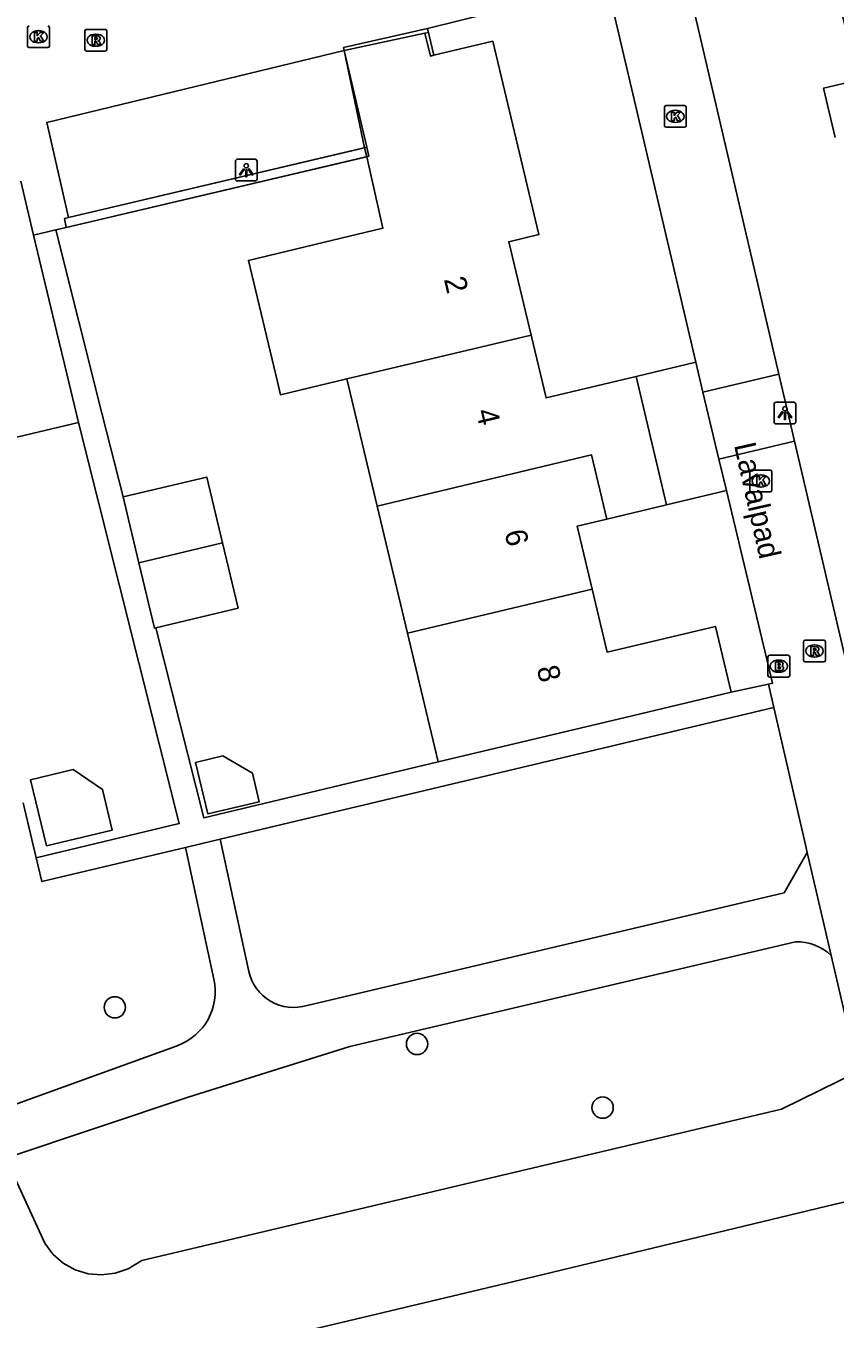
# Model space of a CAD drawing. Extents: x 158461 to 159795, y 387220 to 388672.
# Drawn here: x 159203 to 159240.2, y 388276.7 to 388336.1 of the extents above; entities that cross this region are included whole.
import ezdxf

# ---------------------------------------------------------------- set-up
doc = ezdxf.new("R2010")
doc.units = 0
for name, color, linetype in [('IMGEO_Boom', 7, 'Continuous'), ('IMGEO_Brandkraan', 7, 'Continuous'), ('IMGEO_Groenvoorziening', 7, 'Continuous'), ('IMGEO_Kolk', 7, 'Continuous'), ('IMGEO_Lichtpunt', 7, 'Continuous'), ('IMGEO_Meer_plas_ven_vijver', 7, 'Continuous'), ('IMGEO_Muur', 7, 'Continuous'), ('IMGEO_Openbare_ruimte_label', 7, 'Continuous'), ('IMGEO_Pand', 7, 'Continuous'), ('IMGEO_Pand_nummerreeks', 7, 'Continuous'), ('IMGEO_Rijbaan_lokaal_open', 7, 'Continuous'), ('IMGEO_Rioolput', 7, 'Continuous'), ('IMGEO_Voetpad_halfverhard', 7, 'Continuous'), ('IMGEO_Voetpad_open', 7, 'Continuous'), ('IMGEO_Walbescherming', 7, 'Continuous')]:
    doc.layers.add(name, color=color, linetype=linetype)

msp = doc.modelspace()

# ---------------------------------------------------------------- linework, layer by layer
at = {"layer": 'IMGEO_Boom'}
for centre in [(159207.092, 388291.044), (159220.965, 388289.362), (159229.482, 388286.44)]:
    msp.add_circle(centre, 0.489, dxfattribs=at)
at = {"layer": 'IMGEO_Brandkraan'}
for p, q in [((159237.144, 388307.213), (159237.996, 388307.213)), ((159237.069, 388306.287), (159237.069, 388307.139)), ((159237.557, 388306.993), (159237.582, 388306.993)), ((159238.07, 388307.139), (159238.07, 388306.287)), ((159237.996, 388306.213), (159237.144, 388306.213)), ((159237.58, 388306.433), (159237.555, 388306.433))]:
    msp.add_line(p, q, dxfattribs=at)
for points in [[(159237.144, 388307.213), (159237.996, 388307.213)], [(159237.069, 388306.287), (159237.069, 388307.139)], [(159237.417, 388306.913), (159237.417, 388306.513), (159237.63, 388306.513)], [(159237.648, 388306.913), (159237.417, 388306.913)], [(159237.596, 388306.832), (159237.542, 388306.832), (159237.542, 388306.756)], [(159237.542, 388306.756), (159237.595, 388306.756)], [(159237.604, 388306.68), (159237.542, 388306.68), (159237.542, 388306.599)], [(159237.542, 388306.599), (159237.604, 388306.599)], [(159238.07, 388307.139), (159238.07, 388306.287)], [(159237.996, 388306.213), (159237.144, 388306.213)]]:
    msp.add_lwpolyline(points, dxfattribs=at)
for centre, radius, start, end in [((159237.146, 388307.137), 0.0765, 91.55205, 178.44795), ((159237.146, 388307.137), 0.0765, 91.55205, 178.44795), ((159237.994, 388307.137), 0.0765, 1.55205, 88.44795), ((159237.994, 388307.137), 0.0765, 1.55205, 88.44795), ((159237.597, 388306.794), 0.0379, 267.82845, 90.93552), ((159237.605, 388306.639), 0.0404, 269.87594, 90.50774), ((159237.652, 388306.768), 0.145, 59.4692, 91.53667), ((159237.677, 388306.815), 0.0922, 285.51372, 58.15012), ((159237.682, 388306.623), 0.105, 301.31148, 78.98903), ((159237.146, 388306.289), 0.0765, 181.55205, 268.44795), ((159237.146, 388306.289), 0.0765, 181.55205, 268.44795), ((159237.636, 388306.764), 0.251, 268.66757, 293.53466), ((159237.994, 388306.289), 0.0765, 271.55205, 358.44795), ((159237.994, 388306.289), 0.0765, 271.55205, 358.44795)]:
    msp.add_arc(centre, radius, start, end, dxfattribs=at)
for centre, major_axis, ratio, start_param, end_param in [((159237.556, 388306.713), (-0.387, 0.002), 0.722429, 4.712389, 7.853982), ((159237.581, 388306.713), (-0.39, 0.002), 0.717154, 1.570796, 4.712389)]:
    msp.add_ellipse(centre, major_axis=major_axis, ratio=ratio, start_param=start_param, end_param=end_param, dxfattribs=at)
at = {"layer": 'IMGEO_Groenvoorziening'}
for points in [[(159202.879, 388300.439), (159203.48, 388297.916)], [(159241.206, 388288.092), (159237.696, 388286.369), (159208.328, 388279.425), (159207.698, 388279.031), (159207.106, 388278.829), (159206.486, 388278.755), (159205.863, 388278.811), (159205.266, 388278.995), (159204.72, 388279.299), (159204.249, 388279.711), (159203.874, 388280.211), (159202.093, 388284.114)]]:
    msp.add_lwpolyline(points, dxfattribs=at)
at = {"layer": 'IMGEO_Kolk'}
for p, q in [((159203.088, 388335.193), (159203.088, 388336.045)), ((159203.576, 388335.899), (159203.601, 388335.899)), ((159204.089, 388336.045), (159204.089, 388335.193)), ((159204.015, 388335.119), (159203.163, 388335.119)), ((159203.599, 388335.339), (159203.574, 388335.339)), ((159232.32, 388331.535), (159232.32, 388332.387)), ((159232.395, 388332.461), (159233.247, 388332.461)), ((159232.808, 388332.241), (159232.833, 388332.241)), ((159233.321, 388332.387), (159233.321, 388331.535)), ((159232.831, 388331.681), (159232.806, 388331.681)), ((159233.247, 388331.461), (159232.395, 388331.461)), ((159236.244, 388314.791), (159236.244, 388315.643)), ((159236.319, 388315.717), (159237.171, 388315.717)), ((159237.245, 388315.643), (159237.245, 388314.791)), ((159236.755, 388314.937), (159236.73, 388314.937)), ((159236.732, 388315.497), (159236.757, 388315.497)), ((159237.171, 388314.717), (159236.319, 388314.717))]:
    msp.add_line(p, q, dxfattribs=at)
for points in [[(159203.088, 388335.193), (159203.088, 388336.045)], [(159203.409, 388335.819), (159203.532, 388335.819), (159203.532, 388335.668), (159203.662, 388335.819), (159203.826, 388335.819), (159203.68, 388335.668), (159203.833, 388335.419), (159203.681, 388335.419), (159203.596, 388335.583), (159203.532, 388335.516), (159203.532, 388335.419), (159203.409, 388335.419), (159203.409, 388335.819)], [(159204.089, 388336.045), (159204.089, 388335.193)], [(159204.015, 388335.119), (159203.163, 388335.119)], [(159232.32, 388331.535), (159232.32, 388332.387)], [(159232.395, 388332.461), (159233.247, 388332.461)], [(159232.641, 388332.161), (159232.764, 388332.161), (159232.764, 388332.01), (159232.894, 388332.161), (159233.058, 388332.161), (159232.912, 388332.01), (159233.065, 388331.761), (159232.913, 388331.761), (159232.828, 388331.925), (159232.764, 388331.858), (159232.764, 388331.761), (159232.641, 388331.761), (159232.641, 388332.161)], [(159233.321, 388332.387), (159233.321, 388331.535)], [(159233.247, 388331.461), (159232.395, 388331.461)], [(159236.244, 388314.791), (159236.244, 388315.643)], [(159236.319, 388315.717), (159237.171, 388315.717)], [(159237.245, 388315.643), (159237.245, 388314.791)], [(159236.565, 388315.417), (159236.688, 388315.417), (159236.688, 388315.266), (159236.818, 388315.417), (159236.982, 388315.417), (159236.836, 388315.266), (159236.989, 388315.017), (159236.837, 388315.017), (159236.752, 388315.181), (159236.688, 388315.114), (159236.688, 388315.017), (159236.565, 388315.017), (159236.565, 388315.417)], [(159237.171, 388314.717), (159236.319, 388314.717)]]:
    msp.add_lwpolyline(points, dxfattribs=at)
for centre, start, end in [((159203.165, 388336.043), 91.55205, 178.44795), ((159203.165, 388336.043), 91.55205, 178.44795), ((159204.013, 388336.043), 1.55205, 88.44795), ((159204.013, 388336.043), 1.55205, 88.44795), ((159203.165, 388335.195), 181.55205, 268.44795), ((159203.165, 388335.195), 181.55205, 268.44795), ((159204.013, 388335.195), 271.55205, 358.44795), ((159204.013, 388335.195), 271.55205, 358.44795), ((159232.397, 388332.385), 91.55205, 178.44795), ((159232.397, 388332.385), 91.55205, 178.44795), ((159233.245, 388332.385), 1.55205, 88.44795), ((159233.245, 388332.385), 1.55205, 88.44795), ((159232.397, 388331.537), 181.55205, 268.44795), ((159232.397, 388331.537), 181.55205, 268.44795), ((159233.245, 388331.537), 271.55205, 358.44795), ((159233.245, 388331.537), 271.55205, 358.44795), ((159236.321, 388315.641), 91.55205, 178.44795), ((159236.321, 388315.641), 91.55205, 178.44795), ((159237.169, 388315.641), 1.55205, 88.44795), ((159237.169, 388315.641), 1.55205, 88.44795), ((159236.321, 388314.793), 181.55205, 268.44795), ((159236.321, 388314.793), 181.55205, 268.44795), ((159237.169, 388314.793), 271.55205, 358.44795), ((159237.169, 388314.793), 271.55205, 358.44795)]:
    msp.add_arc(centre, 0.0765, start, end, dxfattribs=at)
for centre, major_axis, ratio, start_param, end_param in [((159203.575, 388335.619), (-0.387, 0.002), 0.722429, 4.712389, 7.853982), ((159203.6, 388335.619), (-0.39, 0.002), 0.717154, 1.570796, 4.712389), ((159232.807, 388331.961), (-0.387, 0.002), 0.722429, 4.712389, 7.853982), ((159232.832, 388331.961), (-0.39, 0.002), 0.717154, 1.570796, 4.712389), ((159236.731, 388315.217), (-0.387, 0.002), 0.722429, 4.712389, 7.853982), ((159236.756, 388315.217), (-0.39, 0.002), 0.717154, 1.570796, 4.712389)]:
    msp.add_ellipse(centre, major_axis=major_axis, ratio=ratio, start_param=start_param, end_param=end_param, dxfattribs=at)
at = {"layer": 'IMGEO_Lichtpunt'}
for p, q in [((159212.627, 388329.896), (159212.627, 388329.089)), ((159212.627, 388329.896), (159212.627, 388329.089)), ((159213.529, 388329.991), (159212.721, 388329.991)), ((159213.529, 388329.991), (159212.721, 388329.991)), ((159213.623, 388329.089), (159213.623, 388329.896)), ((159213.623, 388329.089), (159213.623, 388329.896)), ((159212.721, 388328.995), (159213.529, 388328.995)), ((159212.721, 388328.995), (159213.529, 388328.995)), ((159237.351, 388318.74), (159237.351, 388317.933)), ((159237.351, 388318.74), (159237.351, 388317.933)), ((159238.253, 388318.835), (159237.445, 388318.835)), ((159238.253, 388318.835), (159237.445, 388318.835)), ((159238.347, 388317.933), (159238.347, 388318.74)), ((159238.347, 388317.933), (159238.347, 388318.74)), ((159237.445, 388317.839), (159238.253, 388317.839)), ((159237.445, 388317.839), (159238.253, 388317.839))]:
    msp.add_line(p, q, dxfattribs=at)
for points in [[(159213.001, 388329.56), (159213.04, 388329.532), (159212.852, 388329.27), (159212.814, 388329.297), (159213.001, 388329.56)], [(159213.103, 388329.512), (159213.15, 388329.512), (159213.15, 388329.19), (159213.103, 388329.19), (159213.103, 388329.512)], [(159213.213, 388329.532), (159213.251, 388329.559), (159213.438, 388329.297), (159213.399, 388329.269), (159213.213, 388329.532)], [(159237.725, 388318.404), (159237.764, 388318.376), (159237.576, 388318.114), (159237.538, 388318.141), (159237.725, 388318.404)], [(159237.827, 388318.356), (159237.874, 388318.356), (159237.874, 388318.034), (159237.827, 388318.034), (159237.827, 388318.356)], [(159237.937, 388318.376), (159237.975, 388318.403), (159238.162, 388318.141), (159238.123, 388318.113), (159237.937, 388318.376)]]:
    msp.add_lwpolyline(points, dxfattribs=at)
for centre in [(159213.126, 388329.694), (159237.85, 388318.538)]:
    msp.add_circle(centre, 0.0994, dxfattribs=at)
for centre, start, end in [((159212.721, 388329.896), 90, 180), ((159212.721, 388329.896), 90, 180), ((159213.529, 388329.896), 0, 90), ((159213.529, 388329.896), 0, 90), ((159212.721, 388329.089), 180, 270), ((159212.721, 388329.089), 180, 270), ((159213.529, 388329.089), 270, 0), ((159213.529, 388329.089), 270, 360), ((159237.445, 388318.74), 90, 180), ((159237.445, 388318.74), 90, 180), ((159238.253, 388318.74), 0, 90), ((159238.253, 388318.74), 0, 90), ((159237.445, 388317.933), 180, 270), ((159237.445, 388317.933), 180, 270), ((159238.253, 388317.933), 270, 0), ((159238.253, 388317.933), 270, 360)]:
    msp.add_arc(centre, 0.0946, start, end, dxfattribs=at)
at = {"layer": 'IMGEO_Meer_plas_ven_vijver'}
msp.add_lwpolyline([(159140.521, 388258.292), (159180.077, 388267.596), (159197.291, 388271.77), (159226.366, 388278.68), (159240.151, 388282.002), (159242.599, 388282.559), (159246.527, 388283.452), (159247.324, 388283.633), (159258.387, 388286.258), (159271.765, 388289.496), (159286.393, 388292.914), (159340.502, 388305.946)], dxfattribs=at)
at = {"layer": 'IMGEO_Muur'}
for points in [[(159217.621, 388334.992), (159217.591, 388335.12), (159221.441, 388336.006)], [(159221.441, 388336.006), (159221.728, 388334.769)], [(159218.652, 388330.543), (159217.621, 388334.992)], [(159218.652, 388330.543), (159218.748, 388330.129), (159204.858, 388326.861)], [(159204.973, 388327.318), (159218.652, 388330.543)], [(159204.858, 388326.861), (159204.78, 388327.272), (159204.973, 388327.318)]]:
    msp.add_lwpolyline(points, dxfattribs=at)
at = {"layer": 'IMGEO_Pand'}
for points in [[(159243.872, 388339.446), (159244.281, 388337.692), (159240.454, 388336.795), (159241.195, 388333.63), (159239.627, 388333.262), (159240.157, 388330.997)], [(159221.325, 388335.782), (159217.621, 388334.992)], [(159221.325, 388335.782), (159221.58, 388334.734), (159221.728, 388334.769), (159224.442, 388335.415), (159225.744, 388329.948), (159226.558, 388326.532), (159225.175, 388326.202), (159226.195, 388321.92)], [(159217.621, 388334.992), (159218.558, 388330.521)], [(159218.652, 388330.107), (159218.558, 388330.521)], [(159217.739, 388319.905), (159214.696, 388319.18), (159214.554, 388319.776), (159213.225, 388325.35), (159216.268, 388326.076), (159219.401, 388326.823), (159218.652, 388330.107)], [(159203.366, 388326.51), (159202.774, 388328.99)], [(159203.366, 388326.51), (159204.527, 388321.647), (159204.796, 388320.523), (159205.42, 388317.906)], [(159217.739, 388319.905), (159226.195, 388321.92)], [(159226.195, 388321.92), (159226.884, 388319.03), (159231.015, 388320.014)], [(159231.015, 388320.014), (159233.76, 388320.668)], [(159233.76, 388320.668), (159234.087, 388319.296)], [(159219.129, 388314.068), (159217.739, 388319.905)], [(159232.421, 388314.122), (159231.015, 388320.014)], [(159234.821, 388316.213), (159234.087, 388319.296)], [(159205.42, 388317.906), (159199.294, 388316.443), (159198.668, 388319.059)], [(159219.129, 388314.068), (159228.974, 388316.414), (159229.677, 388313.468)], [(159234.821, 388316.213), (159235.164, 388314.775)], [(159207.471, 388314.484), (159211.31, 388315.4), (159212.031, 388312.377)], [(159208.192, 388311.462), (159207.718, 388313.448), (159207.471, 388314.484)], [(159235.164, 388314.775), (159232.421, 388314.122)], [(159220.519, 388308.233), (159219.129, 388314.068)], [(159232.421, 388314.122), (159229.677, 388313.468)], [(159229.677, 388313.468), (159228.309, 388313.142), (159228.998, 388310.248)], [(159212.031, 388312.377), (159208.192, 388311.462)], [(159208.981, 388308.481), (159212.746, 388309.379), (159212.031, 388312.377)], [(159208.192, 388311.462), (159208.907, 388308.463), (159208.981, 388308.481)], [(159228.998, 388310.248), (159220.519, 388308.233)], [(159235.38, 388305.519), (159234.66, 388308.541), (159229.687, 388307.356), (159228.998, 388310.248)], [(159221.929, 388302.314), (159220.519, 388308.233)], [(159235.38, 388305.519), (159230.517, 388304.36), (159221.929, 388302.314)], [(159212.057, 388302.588), (159213.411, 388301.801), (159213.725, 388300.489), (159211.363, 388299.924), (159210.798, 388302.287), (159212.057, 388302.588)], [(159205.186, 388301.962), (159206.528, 388301.052), (159206.973, 388299.187), (159203.952, 388298.465), (159203.229, 388301.494), (159205.186, 388301.962)]]:
    msp.add_lwpolyline(points, dxfattribs=at)
at = {"layer": 'IMGEO_Rijbaan_lokaal_open'}
for points in [[(159237.576, 388320.128), (159233.628, 388337.058), (159243.872, 388339.446)], [(159233.76, 388320.668), (159230.11, 388336.26), (159229.502, 388338.855), (159229.474, 388338.973), (159228.575, 388338.768), (159226.588, 388338.314)], [(159223.917, 388337.704), (159224.165, 388336.666), (159221.441, 388336.006), (159221.485, 388335.818), (159221.325, 388335.782)], [(159217.621, 388334.992), (159203.968, 388331.682), (159204.973, 388327.318)], [(159204.858, 388326.861), (159204.387, 388326.75)], [(159204.973, 388327.318), (159204.78, 388327.272), (159204.858, 388326.861)], [(159204.387, 388326.75), (159203.366, 388326.51)], [(159234.087, 388319.296), (159237.576, 388320.128)]]:
    msp.add_lwpolyline(points, dxfattribs=at)
at = {"layer": 'IMGEO_Rioolput'}
for p, q in [((159205.719, 388335.034), (159205.719, 388335.886)), ((159205.794, 388335.96), (159206.646, 388335.96)), ((159206.207, 388335.74), (159206.232, 388335.74)), ((159206.72, 388335.886), (159206.72, 388335.034)), ((159206.23, 388335.18), (159206.205, 388335.18)), ((159206.646, 388334.96), (159205.794, 388334.96)), ((159238.706, 388306.984), (159238.706, 388307.836)), ((159238.781, 388307.91), (159239.633, 388307.91)), ((159239.707, 388307.836), (159239.707, 388306.984)), ((159239.194, 388307.69), (159239.219, 388307.69)), ((159239.633, 388306.91), (159238.781, 388306.91)), ((159239.217, 388307.13), (159239.192, 388307.13))]:
    msp.add_line(p, q, dxfattribs=at)
for points in [[(159205.719, 388335.034), (159205.719, 388335.886)], [(159205.794, 388335.96), (159206.646, 388335.96)], [(159206.72, 388335.886), (159206.72, 388335.034)], [(159206.308, 388335.658), (159206.056, 388335.66), (159206.056, 388335.26)], [(159206.056, 388335.26), (159206.18, 388335.26), (159206.18, 388335.422), (159206.191, 388335.422)], [(159206.234, 388335.579), (159206.18, 388335.579), (159206.18, 388335.498)], [(159206.18, 388335.498), (159206.232, 388335.498)], [(159206.238, 388335.393), (159206.309, 388335.26), (159206.449, 388335.26), (159206.384, 388335.386)], [(159206.646, 388334.96), (159205.794, 388334.96)], [(159238.706, 388306.984), (159238.706, 388307.836)], [(159238.781, 388307.91), (159239.633, 388307.91)], [(159239.707, 388307.836), (159239.707, 388306.984)], [(159239.295, 388307.608), (159239.043, 388307.61), (159239.043, 388307.21)], [(159239.043, 388307.21), (159239.167, 388307.21), (159239.167, 388307.372), (159239.178, 388307.372)], [(159239.221, 388307.529), (159239.167, 388307.529), (159239.167, 388307.448)], [(159239.167, 388307.448), (159239.219, 388307.448)], [(159239.225, 388307.343), (159239.296, 388307.21), (159239.436, 388307.21), (159239.371, 388307.336)], [(159239.633, 388306.91), (159238.781, 388306.91)]]:
    msp.add_lwpolyline(points, dxfattribs=at)
for centre, radius, start, end in [((159205.796, 388335.884), 0.0765, 91.55205, 178.44795), ((159205.796, 388335.884), 0.0765, 91.55205, 178.44795), ((159206.644, 388335.884), 0.0765, 1.55205, 88.44795), ((159206.644, 388335.884), 0.0765, 1.55205, 88.44795), ((159206.19, 388335.369), 0.0533, 26.02933, 88.69889), ((159206.216, 388335.687), 0.19, 274.7715, 282.96867), ((159206.24, 388335.483), 0.0964, 77.00612, 93.18647), ((159206.254, 388335.54), 0.0378, 276.66336, 79.67722), ((159206.307, 388335.548), 0.109, 350.36119, 89.41601), ((159206.305, 388335.548), 0.112, 277.58423, 350.98172), ((159206.289, 388335.333), 0.108, 29.51342, 73.79051), ((159205.796, 388335.036), 0.0765, 181.55205, 268.44795), ((159205.796, 388335.036), 0.0765, 181.55205, 268.44795), ((159206.644, 388335.036), 0.0765, 271.55205, 358.44795), ((159206.644, 388335.036), 0.0765, 271.55205, 358.44795), ((159238.783, 388307.834), 0.0765, 91.55205, 178.44795), ((159238.783, 388307.834), 0.0765, 91.55205, 178.44795), ((159239.631, 388307.834), 0.0765, 1.55205, 88.44795), ((159239.631, 388307.834), 0.0765, 1.55205, 88.44795), ((159239.177, 388307.319), 0.0533, 26.02933, 88.69889), ((159239.203, 388307.637), 0.19, 274.7715, 282.96867), ((159239.227, 388307.433), 0.0964, 77.00612, 93.18647), ((159239.241, 388307.49), 0.0378, 276.66336, 79.67722), ((159239.294, 388307.498), 0.109, 350.36119, 89.41601), ((159239.292, 388307.498), 0.112, 277.58423, 350.98172), ((159239.276, 388307.283), 0.108, 29.51342, 73.79051), ((159238.783, 388306.986), 0.0765, 181.55205, 268.44795), ((159238.783, 388306.986), 0.0765, 181.55205, 268.44795), ((159239.631, 388306.986), 0.0765, 271.55205, 358.44795), ((159239.631, 388306.986), 0.0765, 271.55205, 358.44795)]:
    msp.add_arc(centre, radius, start, end, dxfattribs=at)
for centre, major_axis, ratio, start_param, end_param in [((159206.206, 388335.46), (-0.387, 0.002), 0.722429, 4.712389, 7.853982), ((159206.231, 388335.46), (-0.39, 0.002), 0.717154, 1.570796, 4.712389), ((159239.193, 388307.41), (-0.387, 0.002), 0.722429, 4.712389, 7.853982), ((159239.218, 388307.41), (-0.39, 0.002), 0.717154, 1.570796, 4.712389)]:
    msp.add_ellipse(centre, major_axis=major_axis, ratio=ratio, start_param=start_param, end_param=end_param, dxfattribs=at)
at = {"layer": 'IMGEO_Voetpad_halfverhard'}
for points in [[(159211.641, 388292.334), (159210.329, 388298.386)], [(159213.244, 388292.695), (159211.928, 388298.766)], [(159238.877, 388298.162), (159237.81, 388296.308), (159215.922, 388291.135)], [(159202.093, 388284.114), (159210.455, 388286.911), (159217.884, 388289.24), (159238.331, 388294.051)], [(159201.881, 388286.347), (159209.956, 388289.282)]]:
    msp.add_lwpolyline(points, dxfattribs=at)
for centre, radius, start, end in [((159238.408, 388291.786), 2.266, 46.32062, 91.94144), ((159215.296, 388293.139), 2.1, 192.20927, 287.34705), ((159209.051, 388291.773), 2.65, 289.9706, 12.22349)]:
    msp.add_arc(centre, radius, start, end, dxfattribs=at)
at = {"layer": 'IMGEO_Voetpad_open'}
for points in [[(159218.558, 388330.521), (159204.973, 388327.318)], [(159218.652, 388330.107), (159204.858, 388326.861)], [(159207.471, 388314.484), (159206.502, 388318.338), (159204.387, 388326.75)], [(159238.296, 388317.041), (159237.576, 388320.128)], [(159203.48, 388297.916), (159210.053, 388299.483), (159205.42, 388317.906)], [(159238.296, 388317.041), (159234.821, 388316.213)], [(159240.644, 388306.973), (159238.296, 388317.041)], [(159237.091, 388305.887), (159237.28, 388305.928), (159235.164, 388314.775)], [(159221.929, 388302.314), (159211.176, 388299.751), (159208.981, 388308.481)], [(159237.091, 388305.887), (159235.38, 388305.519)], [(159237.338, 388304.821), (159237.091, 388305.887)], [(159211.928, 388298.766), (159237.338, 388304.821)], [(159238.877, 388298.162), (159238.799, 388298.5), (159237.338, 388304.821)], [(159203.48, 388297.916), (159203.742, 388296.816), (159210.329, 388298.386)], [(159210.329, 388298.386), (159211.928, 388298.766)], [(159239.973, 388293.425), (159239.73, 388294.476), (159238.877, 388298.162)], [(159241.206, 388288.092), (159239.973, 388293.425)]]:
    msp.add_lwpolyline(points, dxfattribs=at)
at = {"layer": 'IMGEO_Walbescherming'}
msp.add_lwpolyline([(159240.151, 388282.002), (159226.366, 388278.68)], dxfattribs=at)

# ---------------------------------------------------------------- texts
at = {"layer": 'IMGEO_Openbare_ruimte_label'}
msp.add_text('Lavalpad', height=1, rotation=282.64685, dxfattribs=at).set_placement((159235.508, 388316.87))
at = {"layer": 'IMGEO_Pand_nummerreeks'}
for s, rotation, p in [('2', 283.35544, (159222.191, 388324.487)), ('4', 283.35478, (159223.658, 388318.425)), ('6', 283.35478, (159224.969, 388312.868)), ('8', 283.35478, (159226.452, 388306.624))]:
    msp.add_text(s, height=1, rotation=rotation, dxfattribs=at).set_placement(p)

doc.saveas('drawing.dxf')
